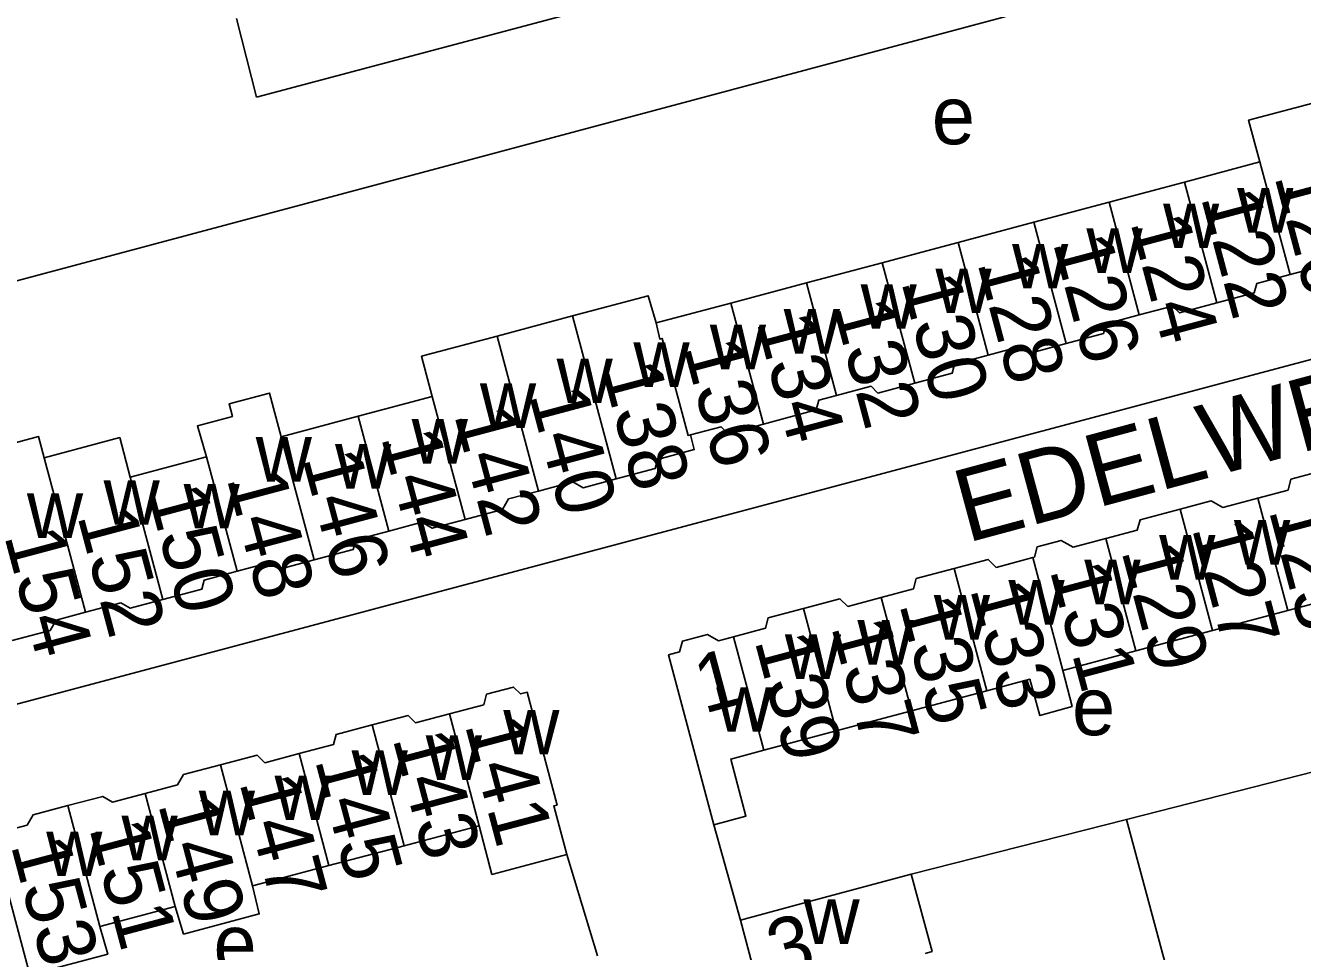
# Model space of a CAD drawing. Extents: x 161258 to 163262, y 380749 to 382054.
# Drawn here: x 162637.4 to 162725.4, y 381006.1 to 381069.9 of the extents above; entities that cross this region are included whole.
import ezdxf

# ---------------------------------------------------------------- set-up
doc = ezdxf.new("R2010")
doc.units = 0
for name, color, linetype in [('BLT_Basislijn', 7, 'Continuous'), ('BLT_Bebouwing', 7, 'Continuous'), ('BLT_Centroide', 7, 'Continuous'), ('BLT_Huisnummer', 7, 'Continuous'), ('BLT_Huisnummer_ tussenligend', 7, 'Continuous'), ('BLT_Onderverdeling_panden', 7, 'Continuous'), ('BLT_Straatnaam', 7, 'Continuous')]:
    doc.layers.add(name, color=color, linetype=linetype)

msp = doc.modelspace()

# ---------------------------------------------------------------- linework, layer by layer
at = {"layer": 'BLT_Basislijn'}
for p, q in [((162627.77, 381049.892), (162784.095, 381091.679)), ((162653.358, 381064.963), (162676.968, 381071.245)), ((162651.978, 381070.387), (162653.358, 381064.963)), ((162727.427, 381018.777), (162713.306, 381015.167)), ((162684.877, 381014.811), (162686.701, 381008.232)), ((162713.306, 381015.167), (162698.469, 381011.4)), ((162724.479, 380973.669), (162713.306, 381015.167)), ((162674.727, 381012.755), (162676.84, 381005.768))]:
    msp.add_line(p, q, dxfattribs=at)
msp.add_lwpolyline([(162606.783, 381015.115), (162799.33, 381066.419), (162798.133, 381070.7)], dxfattribs=at)
at = {"layer": 'BLT_Bebouwing'}
for p, q in [((162722.506, 381060.497), (162717.309, 381059.111)), ((162717.309, 381059.111), (162712.118, 381057.726)), ((162712.118, 381057.726), (162706.916, 381056.339)), ((162706.916, 381056.339), (162701.696, 381054.947)), ((162696.458, 381053.55), (162691.254, 381052.162)), ((162691.254, 381052.162), (162686.049, 381050.773)), ((162675.134, 381049.884), (162669.929, 381048.496)), ((162665.465, 381044.331), (162660.36, 381042.97)), ((162660.36, 381042.97), (162655.056, 381041.555)), ((162649.907, 381040.181), (162644.646, 381038.778)), ((162706.957, 381033.248), (162706.856, 381033.221)), ((162729.609, 381030.972), (162724.422, 381029.587)), ((162724.422, 381029.587), (162719.233, 381028.202)), ((162719.233, 381028.202), (162713.952, 381026.792)), ((162708.928, 381025.45), (162713.952, 381026.792)), ((162698.481, 381022.661), (162703.669, 381024.046)), ((162693.292, 381021.275), (162698.481, 381022.661)), ((162688.304, 381019.943), (162693.292, 381021.275)), ((162668.704, 381014.74), (162663.522, 381013.365)), ((162663.522, 381013.365), (162658.336, 381011.988)), ((162658.336, 381011.988), (162653.077, 381010.592)), ((162642.559, 381007.801), (162647.739, 381009.175)), ((162688.113, 381002.986), (162686.701, 381008.232))]:
    msp.add_line(p, q, dxfattribs=at)
for points in [[(162727.696, 381061.881), (162726.92, 381064.763), (162721.715, 381063.375), (162722.506, 381060.497)], [(162701.696, 381054.947), (162699.889, 381054.465), (162696.458, 381053.55)], [(162724.576, 381052.732), (162726.864, 381053.342), (162727.341, 381052.865), (162729.917, 381053.552)], [(162719.532, 381050.781), (162722.112, 381051.47), (162722.288, 381052.122), (162724.576, 381052.732)], [(162680.896, 381049.399), (162680.338, 381051.273), (162675.134, 381049.884)], [(162686.049, 381050.773), (162680.896, 381049.399)], [(162714.19, 381049.957), (162716.479, 381050.568), (162716.953, 381050.093), (162719.532, 381050.781)], [(162709.145, 381047.986), (162711.719, 381048.673), (162711.901, 381049.347), (162714.19, 381049.957)], [(162669.929, 381048.496), (162664.725, 381047.108), (162665.465, 381044.331)], [(162703.766, 381047.178), (162706.077, 381047.794), (162706.571, 381047.299), (162709.145, 381047.986)], [(162698.728, 381045.247), (162701.286, 381045.929), (162701.456, 381046.562), (162703.766, 381047.178)], [(162693.329, 381044.397), (162695.706, 381045.031), (162696.171, 381044.565), (162698.728, 381045.247)], [(162655.056, 381041.555), (162654.252, 381044.57), (162651.454, 381043.824), (162651.689, 381042.946), (162649.28, 381042.303), (162649.907, 381040.181)], [(162688.279, 381042.429), (162691.92, 381043.4), (162692.101, 381044.069), (162693.329, 381044.397)], [(162683.251, 381041.685), (162685.365, 381042.248), (162685.835, 381041.777), (162688.279, 381042.429)], [(162638.716, 381040.106), (162638.325, 381041.57), (162636.375, 381041.05), (162636.765, 381039.586), (162633.511, 381038.718), (162634.236, 381036.002)], [(162644.646, 381038.778), (162643.921, 381041.495), (162638.716, 381040.106)], [(162678.138, 381038.644), (162680.813, 381039.357), (162680.984, 381039.991), (162683.522, 381040.668), (162683.251, 381041.685)], [(162727.381, 381039.358), (162724.638, 381038.626), (162724.436, 381037.875), (162722.366, 381037.322)], [(162672.784, 381037.815), (162675.155, 381038.447), (162675.863, 381038.037), (162678.138, 381038.644)], [(162667.732, 381035.85), (162670.302, 381036.535), (162670.724, 381037.265), (162672.784, 381037.815)], [(162722.366, 381037.322), (162719.955, 381036.678), (162719.146, 381037.146), (162717.008, 381036.574)], [(162662.473, 381035.05), (162664.75, 381035.658), (162665.464, 381035.245), (162667.732, 381035.85)], [(162717.008, 381036.574), (162714.241, 381035.837), (162714.048, 381035.118), (162711.887, 381034.541)], [(162657.327, 381033.059), (162660.016, 381033.776), (162660.196, 381034.443), (162662.473, 381035.05)], [(162711.887, 381034.541), (162709.619, 381033.936), (162708.795, 381034.413), (162707.152, 381033.974), (162706.957, 381033.248)], [(162706.856, 381033.221), (162704.319, 381032.543), (162703.768, 381033.095), (162701.43, 381032.471)], [(162646.902, 381030.336), (162649.583, 381031.051), (162649.752, 381031.678), (162652.014, 381032.281)], [(162652.014, 381032.281), (162654.277, 381032.885), (162655.033, 381032.447), (162657.327, 381033.059)], [(162701.43, 381032.471), (162698.814, 381031.773), (162698.624, 381031.067), (162696.404, 381030.474)], [(162641.56, 381029.46), (162644.001, 381030.111), (162644.65, 381029.735), (162646.902, 381030.336)], [(162691.048, 381029.72), (162688.619, 381029.072), (162688.426, 381028.352), (162686.226, 381027.765)], [(162696.404, 381030.474), (162694.09, 381029.857), (162693.557, 381030.39), (162691.048, 381029.72)], [(162636.507, 381027.504), (162639.125, 381028.202), (162639.542, 381028.921), (162641.56, 381029.46)], [(162686.226, 381027.765), (162685.194, 381027.489), (162684.427, 381027.933), (162682.71, 381027.474), (162682.507, 381026.719), (162681.751, 381026.518), (162684.877, 381014.811)], [(162703.669, 381024.046), (162706.634, 381024.837), (162707.341, 381022.329), (162709.555, 381022.954), (162708.928, 381025.45)], [(162666.657, 381022.458), (162669.009, 381023.082), (162669.205, 381023.805), (162671.068, 381024.3), (162671.544, 381023.822), (162671.993, 381023.941)], [(162671.993, 381023.941), (162674.058, 381016.161), (162673.838, 381016.103), (162674.727, 381012.755)], [(162661.315, 381021.685), (162663.797, 381022.344), (162664.305, 381021.834), (162666.657, 381022.458)], [(162656.285, 381019.711), (162658.647, 381020.338), (162658.833, 381021.027), (162661.315, 381021.685)], [(162650.862, 381018.936), (162653.401, 381019.61), (162653.924, 381019.084), (162656.285, 381019.711)], [(162684.877, 381014.811), (162687.082, 381015.4), (162686.031, 381019.336), (162688.304, 381019.943)], [(162645.672, 381016.96), (162647.912, 381017.555), (162648.323, 381018.262), (162650.862, 381018.936)], [(162640.348, 381016.127), (162642.747, 381016.764), (162643.433, 381016.366), (162645.672, 381016.96)], [(162635.152, 381014.151), (162637.54, 381014.785), (162637.949, 381015.49), (162640.348, 381016.127)], [(162674.727, 381012.755), (162669.574, 381011.386), (162668.704, 381014.74)], [(162642.559, 381007.801), (162643.099, 381005.885), (162637.724, 381004.46), (162636.435, 381009.319), (162635.762, 381011.854)], [(162686.701, 381008.232), (162691.53, 381009.532), (162698.469, 381011.4)], [(162699.433, 381005.933), (162699.906, 381006.061), (162698.469, 381011.4)], [(162647.739, 381009.175), (162648.319, 381007.273), (162653.537, 381008.66), (162653.077, 381010.592)]]:
    msp.add_lwpolyline(points, dxfattribs=at)
at = {"layer": 'BLT_Onderverdeling_panden'}
for p, q in [((162724.576, 381052.732), (162722.506, 381060.497)), ((162719.532, 381050.781), (162717.309, 381059.111)), ((162714.19, 381049.957), (162712.118, 381057.726)), ((162709.145, 381047.986), (162706.916, 381056.339)), ((162703.766, 381047.178), (162701.696, 381054.947)), ((162698.728, 381045.247), (162696.458, 381053.55)), ((162693.329, 381044.397), (162691.254, 381052.162)), ((162688.279, 381042.429), (162686.049, 381050.773)), ((162678.138, 381038.644), (162675.134, 381049.884)), ((162672.784, 381037.815), (162669.929, 381048.496)), ((162667.732, 381035.85), (162665.465, 381044.331)), ((162662.473, 381035.05), (162660.36, 381042.97)), ((162657.327, 381033.059), (162655.056, 381041.555)), ((162641.56, 381029.46), (162638.716, 381040.106)), ((162652.014, 381032.281), (162649.907, 381040.181)), ((162646.902, 381030.336), (162644.646, 381038.778)), ((162724.422, 381029.587), (162722.366, 381037.322)), ((162719.233, 381028.202), (162717.008, 381036.574)), ((162713.952, 381026.792), (162711.887, 381034.541)), ((162708.928, 381025.45), (162706.856, 381033.221)), ((162703.669, 381024.046), (162701.43, 381032.471)), ((162693.292, 381021.275), (162691.048, 381029.72)), ((162698.481, 381022.661), (162696.404, 381030.474)), ((162688.304, 381019.943), (162686.226, 381027.765)), ((162666.657, 381022.458), (162668.704, 381014.74)), ((162661.315, 381021.685), (162663.522, 381013.365)), ((162656.285, 381019.711), (162658.336, 381011.988)), ((162650.862, 381018.936), (162653.077, 381010.592)), ((162645.672, 381016.96), (162647.739, 381009.175)), ((162640.348, 381016.127), (162642.559, 381007.801))]:
    msp.add_line(p, q, dxfattribs=at)
msp.add_lwpolyline([(162680.896, 381049.399), (162681.136, 381048.288), (162681.3, 381048.332), (162683.093, 381041.644), (162683.251, 381041.685)], dxfattribs=at)

# ---------------------------------------------------------------- texts
at = {"layer": 'BLT_Centroide'}
for s, p in [('e', (162699.888, 381061.717)), ('w', (162720.938, 381055.625)), ('w', (162715.828, 381054.562)), ('w', (162710.547, 381052.844)), ('w', (162705.422, 381051.781)), ('w', (162700.141, 381050.078)), ('w', (162694.984, 381049)), ('w', (162689.688, 381047.281)), ('w', (162684.594, 381046.203)), ('w', (162679.328, 381044.984)), ('w', (162674.031, 381043.875)), ('w', (162668.75, 381042.156)), ('w', (162664.047, 381039.703)), ('w', (162653.297, 381038.469)), ('w', (162658.766, 381037.984)), ('w', (162642.812, 381035.484)), ('w', (162637.531, 381034.578)), ('w', (162648.328, 381035.234)), ('w', (162720.719, 381032.734)), ('w', (162715.562, 381031.703)), ('w', (162710.406, 381030)), ('w', (162705.172, 381028.609)), ('w', (162700.031, 381027.578)), ('w', (162694.766, 381025.844)), ('w', (162689.766, 381024.859)), ('w', (162685.031, 381021.219)), ('e', (162709.553, 381020.981)), ('w', (162670.359, 381019.656)), ('w', (162665.016, 381017.891)), ('w', (162659.906, 381016.859)), ('w', (162654.594, 381015.125)), ('w', (162649.375, 381014.078)), ('w', (162644.047, 381012.359)), ('w', (162638.859, 381011.266)), ('w', (162691.047, 381006.594)), ('e', (162650.385, 381004.622))]:
    msp.add_text(s, height=4, dxfattribs=at).set_placement(p)
at = {"layer": 'BLT_Huisnummer'}
for s, height, rotation, p in [('122', 4, 284.93325, (162718.418, 381058.078)), ('126', 4, 284.91948, (162708.213, 381054.958)), ('130', 4, 284.93398, (162697.764, 381052.248)), ('134', 4, 284.93267, (162687.789, 381049.501)), ('138', 4, 284.93058, (162677.144, 381046.191)), ('142', 4, 284.93817, (162666.952, 381043.092)), ('146', 3.9999, 284.93187, (162656.485, 381040.098)), ('150', 3.9999, 284.92722, (162645.84, 381037.694)), ('127', 3.9999, 284.92396, (162717.793, 381035.265)), ('131', 3.9999, 284.92863, (162708, 381032.379)), ('135', 4, 284.92772, (162697.627, 381030.024)), ('139', 4, 284.92726, (162687.658, 381027.505)), ('1', 4, 14.95035, (162684.182, 381022.455)), ('141', 4, 284.85638, (162667.689, 381021.721)), ('145', 4, 284.87276, (162657.359, 381019.285)), ('149', 4, 284.86956, (162646.547, 381016.242)), ('153', 4, 284.85489, (162636.398, 381013.423)), ('3', 4, 15.07046, (162689.197, 381004.166))]:
    msp.add_text(s, height=height, rotation=rotation, dxfattribs=at).set_placement(p)
at = {"layer": 'BLT_Huisnummer_ tussenligend'}
for s, height, rotation, p in [('120', 3.9999, 284.92683, (162723.48, 381059.514)), ('124', 4, 284.93325, (162713.553, 381056.353)), ('128', 4, 284.91948, (162703.007, 381053.561)), ('132', 4, 284.93398, (162693.081, 381050.497)), ('136', 4, 284.93267, (162682.754, 381047.764)), ('140', 4, 284.93058, (162672.108, 381044.462)), ('144', 4, 284.93817, (162661.913, 381041.541)), ('148', 3.9999, 284.93187, (162651.279, 381038.7)), ('125', 3.9999, 284.92722, (162723.093, 381036.496)), ('152', 3.9999, 284.92722, (162640.983, 381036.116)), ('154', 3.9999, 284.92722, (162635.945, 381034.739)), ('129', 3.9999, 284.92396, (162712.934, 381033.694)), ('133', 3.9999, 284.92863, (162702.504, 381031.076)), ('137', 4, 284.92772, (162692.936, 381028.474)), ('143', 4, 284.85638, (162662.713, 381020.765)), ('147', 4, 284.87276, (162652.148, 381017.735)), ('151', 4, 284.86956, (162641.802, 381014.586))]:
    msp.add_text(s, height=height, rotation=rotation, dxfattribs=at).set_placement(p)
at = {"layer": 'BLT_Straatnaam'}
msp.add_text('EDELWEISSTRAAT', height=5, rotation=15.08488, dxfattribs=at).set_placement((162702.299, 381034.228))

doc.saveas('drawing.dxf')
